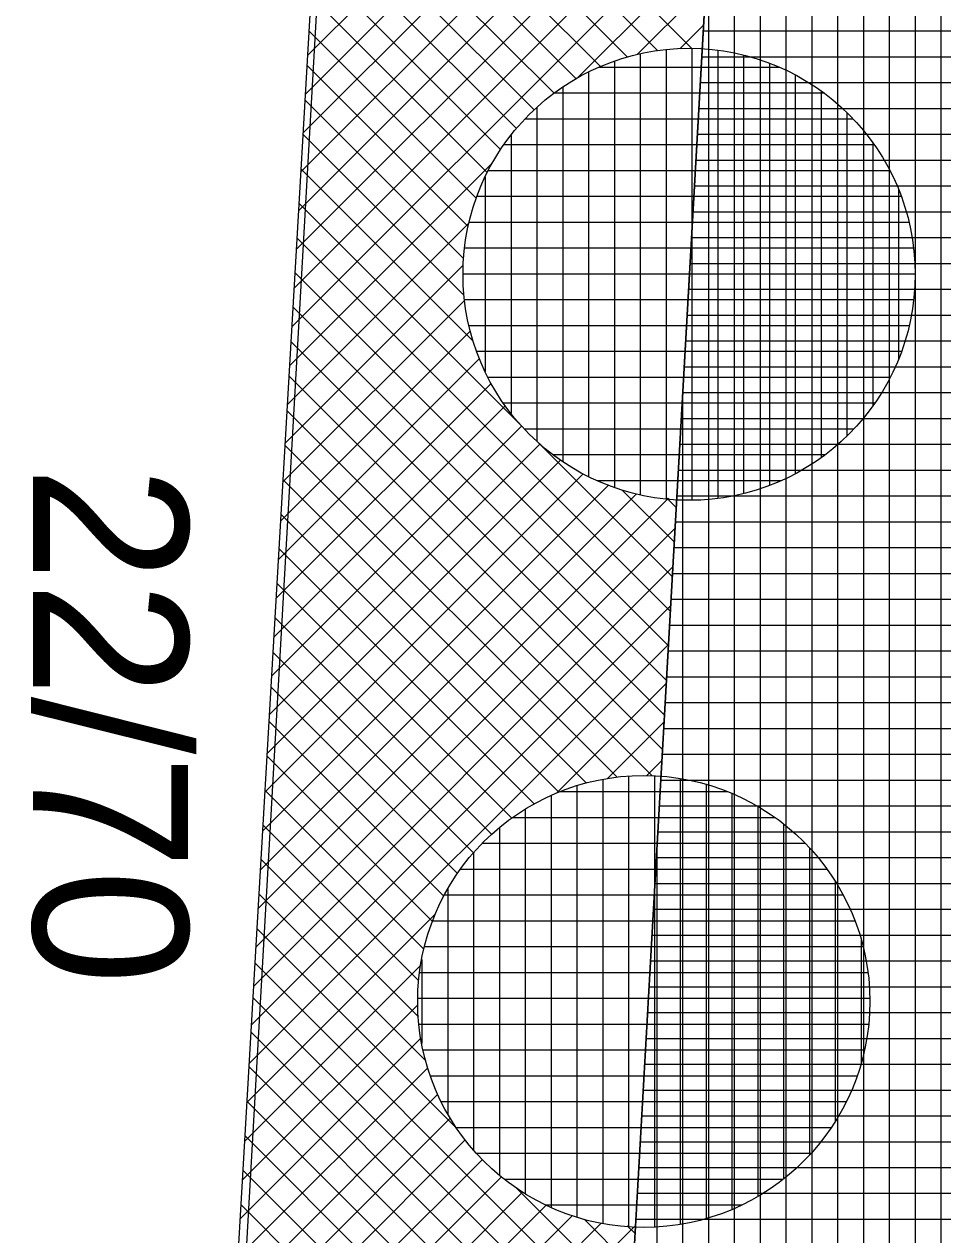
# Model space of a CAD drawing. Extents: x -565346 to -564154, y -1097386 to -1095620.
# Drawn here: x -564276.09 to -564268.98, y -1096745.71 to -1096736.34 of the extents above; entities that cross this region are included whole.
import ezdxf

# ---------------------------------------------------------------- set-up
doc = ezdxf.new("R2010")
doc.units = 0
for name, color, linetype in [('Vrstva 1', 7, 'Continuous'), ('Vrstva 40', 7, 'Continuous'), ('Vrstva 41', 7, 'Continuous'), ('Vrstva 42', 7, 'Continuous'), ('Vrstva 43', 7, 'Continuous'), ('Vrstva 44', 7, 'Continuous')]:
    doc.layers.add(name, color=color, linetype=linetype)

msp = doc.modelspace()

# ---------------------------------------------------------------- linework, layer by layer
at = {"layer": 'Vrstva 1'}
msp.add_line((-564275.31, -1096762.41), (-564264.72, -1096575.85), dxfattribs=at)
at = {"layer": 'Vrstva 41'}
msp.add_lwpolyline([(-564270.26, -1096726.329), (-564273.28, -1096725.96), (-564283.74, -1096906.22), (-564280.461, -1096906.04), (-564278.386, -1096869.47)], close=True, dxfattribs=at)
at = {"layer": 'Vrstva 42'}
for p, q in [((-564273.73, -1096733.7147), (-564270.9193, -1096736.5253)), ((-564273.7455, -1096733.982), (-564271.1846, -1096736.5429)), ((-564273.761, -1096734.2494), (-564271.4184, -1096736.5919)), ((-564271.8275, -1096734.5125), (-564273.8963, -1096736.5814)), ((-564273.7765, -1096734.5167), (-564271.6286, -1096736.6646)), ((-564271.6483, -1096734.6162), (-564273.9138, -1096736.8817)), ((-564271.4501, -1096734.7009), (-564273.9312, -1096737.1819)), ((-564270.9759, -1096734.7923), (-564273.966, -1096737.7825)), ((-564271.2315, -1096734.7651), (-564273.9486, -1096737.4822)), ((-564273.792, -1096734.784), (-564271.8184, -1096736.7577)), ((-564270.7433, -1096734.8426), (-564273.9834, -1096738.0827)), ((-564273.8075, -1096735.0513), (-564271.9883, -1096736.8705)), ((-564270.7603, -1096735.1425), (-564274.0009, -1096738.383)), ((-564273.8231, -1096735.3187), (-564272.1414, -1096737.0004)), ((-564270.7774, -1096735.4423), (-564274.0183, -1096738.6833)), ((-564273.8386, -1096735.586), (-564272.2789, -1096737.1457)), ((-564270.7944, -1096735.7422), (-564271.801, -1096736.7488)), ((-564273.8541, -1096735.8533), (-564272.4003, -1096737.3071)), ((-564270.8114, -1096736.0421), (-564271.34, -1096736.5707)), ((-564273.8696, -1096736.1207), (-564272.5043, -1096737.486)), ((-564273.8851, -1096736.388), (-564272.5893, -1096737.6838)), ((-564270.8284, -1096736.3419), (-564271.0143, -1096736.5278)), ((-564273.9006, -1096736.6553), (-564272.6539, -1096737.9021)), ((-564273.9161, -1096736.9227), (-564272.6873, -1096738.1515)), ((-564273.9316, -1096737.19), (-564272.6851, -1096738.4365)), ((-564272.4692, -1096737.417), (-564274.0357, -1096738.9835)), ((-564273.9472, -1096737.4573), (-564272.6149, -1096738.7896)), ((-564273.9627, -1096737.7246), (-564272.2515, -1096739.4358)), ((-564272.6473, -1096737.878), (-564274.0531, -1096739.2838)), ((-564273.9782, -1096737.992), (-564271.0863, -1096740.8839)), ((-564272.6902, -1096738.2037), (-564274.0706, -1096739.5841)), ((-564273.9937, -1096738.2593), (-564271.1015, -1096741.1515)), ((-564272.6809, -1096738.4772), (-564274.088, -1096739.8843)), ((-564274.0092, -1096738.5266), (-564271.1167, -1096741.4192)), ((-564272.6353, -1096738.7145), (-564274.1054, -1096740.1846)), ((-564274.0247, -1096738.794), (-564271.1319, -1096741.6868)), ((-564272.5653, -1096738.9273), (-564274.1228, -1096740.4849)), ((-564272.4749, -1096739.1198), (-564274.1403, -1096740.7851)), ((-564274.0402, -1096739.0613), (-564271.147, -1096741.9545)), ((-564272.366, -1096739.2937), (-564274.1577, -1096741.0854)), ((-564274.0557, -1096739.3286), (-564271.2267, -1096742.1577)), ((-564272.2392, -1096739.4498), (-564274.1751, -1096741.3857)), ((-564272.0961, -1096739.5895), (-564274.1925, -1096741.6859)), ((-564274.0713, -1096739.596), (-564271.4997, -1096742.1675)), ((-564272.1058, -1096739.5815), (-564271.0711, -1096740.6162)), ((-564271.9371, -1096739.7133), (-564274.21, -1096741.9862)), ((-564271.7606, -1096739.8197), (-564274.2274, -1096742.2865)), ((-564274.0868, -1096739.8633), (-564271.7367, -1096742.2133)), ((-564271.3499, -1096739.9746), (-564274.2622, -1096742.887)), ((-564271.5655, -1096739.9074), (-564274.2448, -1096742.5867)), ((-564271.4596, -1096739.9449), (-564271.0559, -1096740.3486)), ((-564271.1001, -1096740.0077), (-564274.2797, -1096743.1873)), ((-564271.1155, -1096740.0061), (-564271.0407, -1096740.0809)), ((-564274.1023, -1096740.1306), (-564271.9494, -1096742.2835)), ((-564271.0497, -1096740.2402), (-564274.2971, -1096743.4875)), ((-564274.1178, -1096740.3979), (-564272.1417, -1096742.3741)), ((-564271.0667, -1096740.5401), (-564274.3145, -1096743.7878)), ((-564274.1333, -1096740.6653), (-564272.3155, -1096742.4831)), ((-564271.0838, -1096740.8399), (-564274.3319, -1096744.0881)), ((-564274.1488, -1096740.9326), (-564272.4712, -1096742.6102)), ((-564271.1008, -1096741.1398), (-564274.3493, -1096744.3883)), ((-564274.1643, -1096741.1999), (-564272.6108, -1096742.7535)), ((-564274.1798, -1096741.4673), (-564272.7345, -1096742.9127)), ((-564271.1178, -1096741.4397), (-564271.9692, -1096742.291)), ((-564274.1954, -1096741.7346), (-564272.8407, -1096743.0893)), ((-564271.1348, -1096741.7395), (-564271.5744, -1096742.1791)), ((-564274.2109, -1096742.0019), (-564272.9282, -1096743.2846)), ((-564271.1519, -1096742.0394), (-564271.2679, -1096742.1554)), ((-564274.2264, -1096742.2693), (-564272.9953, -1096743.5004)), ((-564274.2419, -1096742.5366), (-564273.0352, -1096743.7433)), ((-564274.2574, -1096742.8039), (-564273.0374, -1096744.0239)), ((-564274.2729, -1096743.0713), (-564272.9799, -1096744.3643)), ((-564272.907, -1096743.2288), (-564274.3668, -1096744.6886)), ((-564274.2884, -1096743.3386), (-564272.7396, -1096744.8874)), ((-564273.0189, -1096743.6236), (-564274.3842, -1096744.9889)), ((-564274.3039, -1096743.6059), (-564271.4053, -1096746.5045)), ((-564274.3195, -1096743.8732), (-564271.4205, -1096746.7722)), ((-564273.0426, -1096743.9301), (-564274.4016, -1096745.2891)), ((-564273.0183, -1096744.1886), (-564274.419, -1096745.5894)), ((-564274.335, -1096744.1406), (-564271.4357, -1096747.0398)), ((-564272.9652, -1096744.4184), (-564274.4365, -1096745.8897)), ((-564274.3505, -1096744.4079), (-564271.4509, -1096747.3075)), ((-564272.8886, -1096744.6246), (-564274.4539, -1096746.1899)), ((-564274.366, -1096744.6752), (-564271.4661, -1096747.5751)), ((-564272.7904, -1096744.8092), (-564274.4713, -1096746.4902)), ((-564274.3815, -1096744.9426), (-564271.4813, -1096747.8428)), ((-564272.6746, -1096744.9763), (-564274.4887, -1096746.7905)), ((-564272.5422, -1096745.1268), (-564274.5062, -1096747.0907)), ((-564274.397, -1096745.2099), (-564271.6868, -1096747.9202)), ((-564272.3943, -1096745.2617), (-564274.5236, -1096747.391)), ((-564272.2301, -1096745.3803), (-564274.541, -1096747.6913)), ((-564272.2774, -1096745.3496), (-564271.3902, -1096746.2369)), ((-564272.0483, -1096745.4814), (-564274.5584, -1096747.9915)), ((-564274.4125, -1096745.4772), (-564271.9378, -1096747.952)), ((-564271.8474, -1096745.5633), (-564274.5759, -1096748.2918)), ((-564271.7543, -1096745.5899), (-564271.375, -1096745.9692)), ((-564271.365, -1096745.6466), (-564274.6107, -1096748.8923)), ((-564271.6211, -1096745.6199), (-564274.5933, -1096748.5921)), ((-564271.4205, -1096745.6408), (-564271.3598, -1096745.7016))]:
    msp.add_line(p, q, dxfattribs=at)
at = {"layer": 'Vrstva 43'}
for p, q in [((-564268.99, -1096827.4776), (-564268.99, -1096695.1829)), ((-564269.19, -1096831.001), (-564269.19, -1096698.7061)), ((-564269.39, -1096834.5244), (-564269.39, -1096702.2294)), ((-564269.59, -1096838.0478), (-564269.59, -1096705.7527)), ((-564270.19, -1096848.618), (-564270.19, -1096706.2937)), ((-564269.99, -1096845.0946), (-564269.99, -1096706.3079)), ((-564269.79, -1096841.5712), (-564269.79, -1096706.3221)), ((-564270.39, -1096852.1414), (-564270.39, -1096728.619)), ((-564270.59, -1096855.6648), (-564270.59, -1096732.142)), ((-564270.79, -1096859.1882), (-564270.79, -1096735.6651)), ((-564270.8312, -1096736.39), (-564263.8196, -1096736.39)), ((-564270.8425, -1096736.59), (-564263.8309, -1096736.59)), ((-564270.8539, -1096736.79), (-564263.8423, -1096736.79)), ((-564270.8652, -1096736.99), (-564263.8536, -1096736.99)), ((-564270.8766, -1096737.19), (-564263.865, -1096737.19)), ((-564270.8879, -1096737.39), (-564263.8763, -1096737.39)), ((-564270.8993, -1096737.59), (-564263.8877, -1096737.59)), ((-564270.9106, -1096737.79), (-564263.899, -1096737.79)), ((-564270.922, -1096737.99), (-564263.9104, -1096737.99)), ((-564270.9333, -1096738.19), (-564263.9217, -1096738.19)), ((-564270.9447, -1096738.39), (-564263.9331, -1096738.39)), ((-564270.956, -1096738.59), (-564263.9444, -1096738.59)), ((-564270.9674, -1096738.79), (-564263.9558, -1096738.79)), ((-564270.9788, -1096738.99), (-564263.9671, -1096738.99)), ((-564270.9901, -1096739.19), (-564263.9785, -1096739.19)), ((-564270.99, -1096862.7116), (-564270.99, -1096739.1881)), ((-564271.0015, -1096739.39), (-564263.9899, -1096739.39)), ((-564271.0128, -1096739.59), (-564264.0012, -1096739.59)), ((-564271.0242, -1096739.79), (-564264.0126, -1096739.79)), ((-564271.0355, -1096739.99), (-564264.0239, -1096739.99)), ((-564271.0469, -1096740.19), (-564264.0353, -1096740.19)), ((-564271.0582, -1096740.39), (-564264.0466, -1096740.39)), ((-564271.0696, -1096740.59), (-564264.058, -1096740.59)), ((-564271.0809, -1096740.79), (-564264.0693, -1096740.79)), ((-564271.0923, -1096740.99), (-564264.0807, -1096740.99)), ((-564271.1036, -1096741.19), (-564264.092, -1096741.19)), ((-564271.115, -1096741.39), (-564264.1034, -1096741.39)), ((-564271.1264, -1096741.59), (-564264.1147, -1096741.59)), ((-564271.1377, -1096741.79), (-564264.1261, -1096741.79)), ((-564271.1491, -1096741.99), (-564264.1374, -1096741.99)), ((-564271.1604, -1096742.19), (-564264.1488, -1096742.19)), ((-564271.1718, -1096742.39), (-564264.1601, -1096742.39)), ((-564271.1831, -1096742.59), (-564264.1715, -1096742.59)), ((-564271.1945, -1096742.79), (-564264.1828, -1096742.79)), ((-564271.19, -1096866.235), (-564271.19, -1096742.7111)), ((-564271.2058, -1096742.99), (-564264.1942, -1096742.99)), ((-564271.2172, -1096743.19), (-564264.2056, -1096743.19)), ((-564271.2285, -1096743.39), (-564264.2169, -1096743.39)), ((-564271.2399, -1096743.59), (-564264.2283, -1096743.59)), ((-564271.2512, -1096743.79), (-564264.2396, -1096743.79)), ((-564271.2626, -1096743.99), (-564264.251, -1096743.99)), ((-564271.274, -1096744.19), (-564264.2623, -1096744.19)), ((-564271.2853, -1096744.39), (-564264.2737, -1096744.39)), ((-564271.2967, -1096744.59), (-564264.285, -1096744.59)), ((-564271.308, -1096744.79), (-564264.2964, -1096744.79)), ((-564271.3194, -1096744.99), (-564264.3077, -1096744.99)), ((-564271.3307, -1096745.19), (-564264.3191, -1096745.19)), ((-564271.3421, -1096745.39), (-564264.3304, -1096745.39)), ((-564271.3534, -1096745.59), (-564264.3418, -1096745.59))]:
    msp.add_line(p, q, dxfattribs=at)
msp.add_lwpolyline([(-564272.07, -1096706.16), (-564273.28, -1096725.96), (-564270.26, -1096726.329), (-564278.386, -1096869.47), (-564280.461, -1096906.04), (-564283.37, -1096906.18), (-564284.8703, -1096930.8304)], dxfattribs=at)
at = {"layer": 'Vrstva 44'}
for p, q in [((-564271.32, -1096736.5677), (-564271.32, -1096739.9828)), ((-564271.12, -1096736.5348), (-564271.12, -1096740.0138)), ((-564270.92, -1096736.5246), (-564270.92, -1096740.0223)), ((-564270.72, -1096736.5397), (-564270.72, -1096740.0084)), ((-564270.52, -1096736.5779), (-564270.52, -1096739.9717)), ((-564271.72, -1096736.7072), (-564271.72, -1096739.8405)), ((-564271.6358, -1096736.67), (-564270.2451, -1096736.67)), ((-564271.52, -1096736.6245), (-564271.52, -1096739.9239)), ((-564270.32, -1096736.6405), (-564270.32, -1096739.9094)), ((-564270.12, -1096736.7296), (-564270.12, -1096739.8172)), ((-564271.984, -1096736.87), (-564269.9009, -1096736.87)), ((-564271.92, -1096736.8255), (-564271.92, -1096739.7238)), ((-564269.92, -1096736.8559), (-564269.92, -1096739.6936)), ((-564272.12, -1096736.9816), (-564272.12, -1096739.5661)), ((-564272.2088, -1096737.07), (-564269.6745, -1096737.07)), ((-564269.72, -1096737.0221), (-564269.72, -1096739.5246)), ((-564272.3734, -1096737.27), (-564269.5096, -1096737.27)), ((-564272.32, -1096737.1989), (-564272.32, -1096739.3495)), ((-564269.52, -1096737.2563), (-564269.52, -1096739.2923)), ((-564272.52, -1096737.5198), (-564272.52, -1096739.0271)), ((-564272.4937, -1096737.47), (-564269.3894, -1096737.47)), ((-564269.32, -1096737.621), (-564269.32, -1096738.9276)), ((-564272.5832, -1096737.67), (-564269.3015, -1096737.67)), ((-564272.6434, -1096737.87), (-564269.2402, -1096737.87)), ((-564272.6779, -1096738.07), (-564269.2041, -1096738.07)), ((-564272.6898, -1096738.27), (-564269.1933, -1096738.27)), ((-564272.6792, -1096738.47), (-564269.2047, -1096738.47)), ((-564272.6461, -1096738.67), (-564269.2389, -1096738.67)), ((-564272.5859, -1096738.87), (-564269.2969, -1096738.87)), ((-564272.4982, -1096739.07), (-564269.3846, -1096739.07)), ((-564272.3801, -1096739.27), (-564269.5049, -1096739.27)), ((-564272.2169, -1096739.47), (-564269.6653, -1096739.47)), ((-564271.9951, -1096739.67), (-564269.8868, -1096739.67)), ((-564271.6557, -1096739.87), (-564270.2273, -1096739.87)), ((-564271.81, -1096742.2342), (-564271.81, -1096745.5749)), ((-564271.61, -1096742.1837), (-564271.61, -1096745.6232)), ((-564271.41, -1096742.1592), (-564271.41, -1096745.6483)), ((-564271.21, -1096742.158), (-564271.21, -1096745.6509)), ((-564271.01, -1096742.1792), (-564271.01, -1096745.6312)), ((-564270.81, -1096742.2235), (-564270.81, -1096745.585)), ((-564272.01, -1096742.3102), (-564272.01, -1096745.4982)), ((-564271.9416, -1096742.28), (-564270.6441, -1096742.28)), ((-564270.61, -1096742.2931), (-564270.61, -1096745.5135)), ((-564272.21, -1096742.4147), (-564272.21, -1096745.3928)), ((-564270.41, -1096742.3952), (-564270.41, -1096745.4141)), ((-564272.3061, -1096742.48), (-564270.2786, -1096742.48)), ((-564272.41, -1096742.56), (-564272.41, -1096745.249)), ((-564270.21, -1096742.5306), (-564270.21, -1096745.2772)), ((-564272.5402, -1096742.68), (-564270.0435, -1096742.68)), ((-564272.61, -1096742.7531), (-564272.61, -1096745.0551)), ((-564270.01, -1096742.7165), (-564270.01, -1096745.0938)), ((-564272.7111, -1096742.88), (-564269.8754, -1096742.88)), ((-564269.81, -1096742.978), (-564269.81, -1096744.8324)), ((-564272.834, -1096743.08), (-564269.7499, -1096743.08)), ((-564272.81, -1096743.0345), (-564272.81, -1096744.7754)), ((-564272.9258, -1096743.28), (-564269.6597, -1096743.28)), ((-564269.61, -1096743.4299), (-564269.61, -1096744.3815)), ((-564272.9902, -1096743.48), (-564269.5963, -1096743.48)), ((-564273.01, -1096743.5787), (-564273.01, -1096744.2293)), ((-564273.0266, -1096743.68), (-564269.5574, -1096743.68)), ((-564273.0404, -1096743.88), (-564269.5436, -1096743.88)), ((-564273.0317, -1096744.08), (-564269.5531, -1096744.08)), ((-564273.0005, -1096744.28), (-564269.5853, -1096744.28)), ((-564272.9444, -1096744.48), (-564269.6413, -1096744.48)), ((-564272.859, -1096744.68), (-564269.7245, -1096744.68)), ((-564272.7434, -1096744.88), (-564269.8422, -1096744.88)), ((-564272.5864, -1096745.08), (-564269.9965, -1096745.08)), ((-564272.3736, -1096745.28), (-564270.2134, -1096745.28)), ((-564272.0497, -1096745.48), (-564270.5313, -1096745.48))]:
    msp.add_line(p, q, dxfattribs=at)
for centre in [(-564270.9417, -1096738.2743), (-564271.2925, -1096743.9042)]:
    msp.add_circle(centre, 1.75, dxfattribs=at)

# ---------------------------------------------------------------- texts
at = {"layer": 'Vrstva 40'}
msp.add_text('22/70', height=1.2, rotation=270, dxfattribs=at).set_placement((-564276.02, -1096739.76))

doc.saveas('drawing.dxf')
